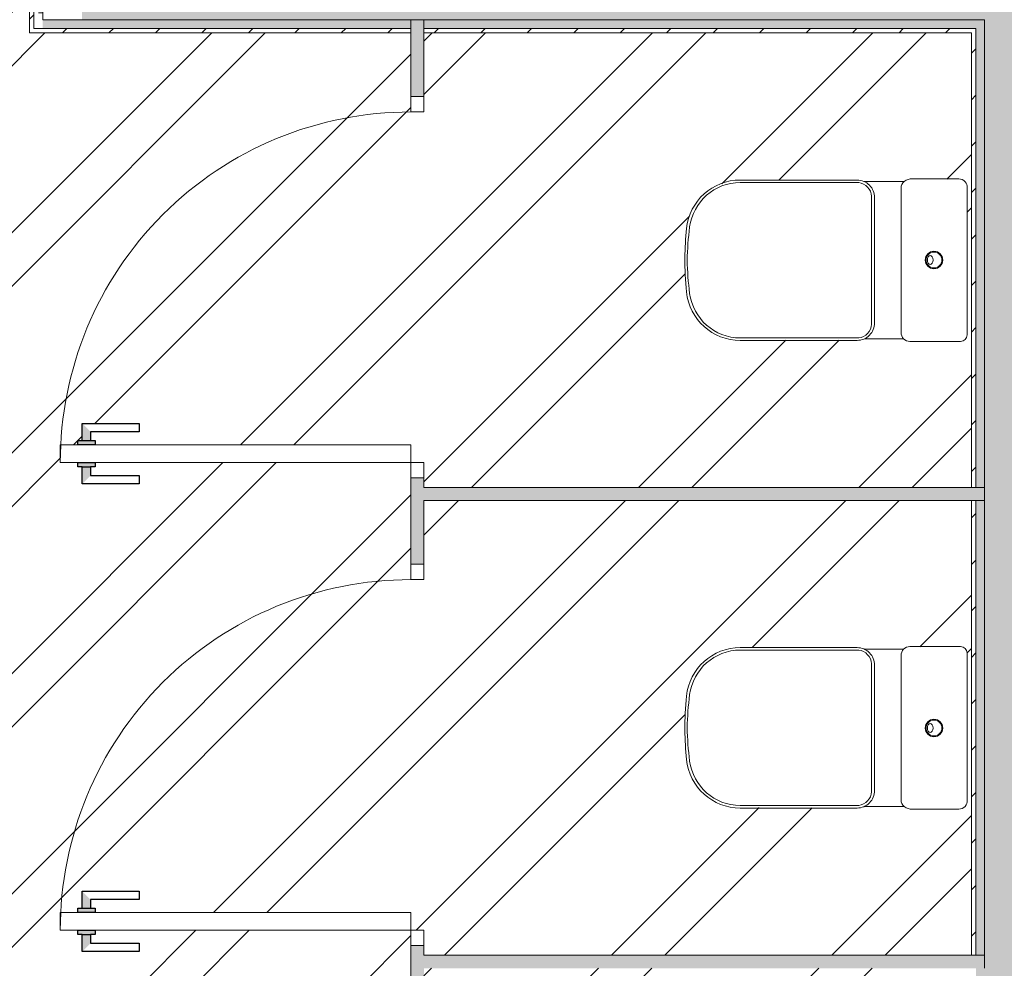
# Model space of a CAD drawing. Header units: millimetres. Extents: x -18260 to 188148, y -14086 to 2351883.
# Tile 365 of 592: x 51494 to 53741, y -6016 to -3851. Entities that reach past the tile are written whole.
import ezdxf

# ---------------------------------------------------------------- set-up
doc = ezdxf.new("R2010")
doc.units = ezdxf.units.MM
for name, color, linetype, lineweight in [('A-DETL-GENF', 92, 'Continuous', 50), ('A-DOOR', 31, 'Continuous', 9), ('A-DOOR-FRAM', 31, 'Continuous', 18), ('A-DOOR-OPNG', 31, 'Continuous', 9), ('A-FLOR', 192, 'Continuous', 18), ('A-WALL', 113, 'Continuous', 18), ('A-WALL-PATT', 111, 'Continuous', 25), ('I-WALL', 2, 'Continuous', 18), ('P-SANR-FIXT', 6, 'Continuous', 9)]:
    doc.layers.add(name, color=color, linetype=linetype, lineweight=lineweight)
pattern_1 = [(45, (0, 0), (-53.033, 53.033), [])]
pattern_2 = [(0, (0, 0), (101.6, 25.4), [8.382, -67.818, 8.382, -67.818, -406.4]), (0, (0, 0), (101.6, 25.4), [-152.4, 8.382, -144.018, 8.382, -67.818, -177.8]), (0, (0, 0), (101.6, 25.4), [-381, 8.382, -42.418, 8.382, -118.618]), (120, (38.1, 12.7), (-72.797045, 75.28818), [8.382, -67.818, 8.382, -67.818, -406.4]), (120, (38.1, 12.7), (-72.797045, 75.28818), [-152.4, 8.382, -144.018, 8.382, -67.818, -177.8]), (120, (38.1, 12.7), (-72.797045, 75.28818), [-381, 8.382, -42.418, 8.382, -118.618]), (240, (50.8, 63.5), (-28.802955, -100.68818), [8.382, -67.818, 8.382, -67.818, -406.4]), (240, (50.8, 63.5), (-28.802955, -100.68818), [-152.4, 8.382, -144.018, 8.382, -67.818, -177.8]), (240, (50.8, 63.5), (-28.802955, -100.68818), [-381, 8.382, -42.418, 8.382, -118.618])]

# ---------------------------------------------------------------- blocks, each defined once
blk = doc.blocks.new('GR-LOU-DECA_BACIA PARA CAIXA ACOPLADA _L210 - P_210_Branco Gelo GE17-3090414-PLANTA DE IMPERMEABILIZAÇÃO - 1 PAV_')
at = {"layer": 'P-SANR-FIXT', "color": 133, "lineweight": 5}
for p, q in [((2055.1, -4214.3), (2161.2, -4214.3)), ((2180.1, -4220), (2272.1, -4220)), ((2036.4, -4570), (2036.4, -4235)), ((2187.1, -4234.9), (2187.1, -4564.7)), ((2270.9, -4579.1), (2181.3, -4579.1)), ((2167, -4585), (2051.4, -4585))]:
    blk.add_line(p, q, dxfattribs=at)
for radius in [20, 18]:
    blk.add_circle((2112, -4399.2), radius, dxfattribs=at)
for centre, radius, start, end in [((2055.1, -4233.1), 18.8, 90, 186), ((2162.9, -4242.5), 28.3, 52.5363, 93.4637), ((2167.1, -4235.2), 20, 0.7307, 49.2693), ((2051.4, -4570), 15, 180, 270), ((2167.1, -4565), 20, 269.7098, 315.3566), ((2166.4, -4564.7), 20.6, 316.1041, 0)]:
    blk.add_arc(centre, radius, start, end, dxfattribs=at)
blk.add_ellipse((2120.6, -4399.2), major_axis=(0, 10.5), ratio=0.616161, dxfattribs=at)
blk = doc.blocks.new('Deca_Shared_Assento_P_210 - AP_215_Branco Gelo GE17-3090418-PLANTA DE IMPERMEABILIZAÇÃO - 1 PAV_')
at = {"layer": 'P-SANR-FIXT', "color": 133, "lineweight": 5}
for p, q in [((2283.9, -4222.4), (2554.3, -4222.4)), ((2287.6, -4216.7), (2554.1, -4216.7)), ((2247.5, -4542.7), (2247.5, -4256.9)), ((2254.6, -4254), (2254.6, -4545.5)), ((2283.9, -4577.1), (2554.3, -4577.1)), ((2554.1, -4582.7), (2287.6, -4582.7))]:
    blk.add_line(p, q, dxfattribs=at)
for centre, radius, start, end in [((2287.5, -4256.7), 40, 89.8872, 180.1517), ((2288.1, -4255.7), 33.6, 97.1899, 177.0351), ((2554.4, -4339.7), 123, 5.8046, 90.118), ((2554, -4339.1), 116.7, 7.4549, 89.8323), ((2002, -4411.4), 673.4, 0.9873, 7.4549), ((1977.5, -4399.7), 703, 0.4219, 5.9145), ((2002, -4388.1), 673.4, 352.5451, 359.0127), ((1977.5, -4399.7), 703, 354.0839, 0.4219), ((2554.4, -4459.7), 123, 269.8735, 354.1863), ((2554, -4460.4), 116.7, 270.1677, 352.5451), ((2287.5, -4542.7), 40, 179.8882, 270.1523), ((2288.1, -4543.8), 33.6, 182.9649, 262.8101)]:
    blk.add_arc(centre, radius, start, end, dxfattribs=at)
blk = doc.blocks.new('FX-ESQ_PORTA_VENEZIANA-1FL_BANHEIROS1 - 80x160cm_82x163cm-1FL-ALU-3_0cmFolha_Maçaneta 01-4129058-PLANTA DE IMPERMEABILIZAÇÃO - 1 PAV_')
at = {"layer": 'A-DETL-GENF', "lineweight": 5}
for points in [[(-369, 765), (-350, 746), (-330, 746), (-330, 735), (-320, 735), (-320, 775), (-330, 775), (-330, 765), (-350, 765)], [(-280, 775), (-280, 735), (-270, 735), (-270, 746), (-250, 746), (-231, 765), (-270, 765), (-270, 775)]]:
    blk.add_hatch(color=256, dxfattribs=at).paths.add_polyline_path(points)
at = {"layer": 'A-DETL-GENF', "color": 20, "lineweight": 30}
for p, q in [((-369, 765), (-330, 765)), ((-369, 635), (-369, 765)), ((-330, 775), (-320, 775)), ((-330, 765), (-330, 775)), ((-330, 765), (-330, 746)), ((-320, 775), (-320, 735)), ((-280, 775), (-270, 775)), ((-280, 735), (-280, 775)), ((-270, 775), (-270, 765)), ((-270, 765), (-270, 746)), ((-270, 765), (-231, 765)), ((-231, 765), (-231, 635)), ((-350, 746), (-350, 635)), ((-330, 746), (-350, 746)), ((-330, 735), (-330, 746)), ((-270, 746), (-270, 735)), ((-250, 746), (-270, 746)), ((-250, 635), (-250, 746)), ((-320, 735), (-330, 735)), ((-270, 735), (-280, 735)), ((-350, 635), (-369, 635)), ((-231, 635), (-250, 635))]:
    blk.add_line(p, q, dxfattribs=at)
at = {"layer": 'A-DETL-GENF', "lineweight": 5}
for p, q in [((-280, 775), (-270, 775)), ((-270, 775), (-270, 765)), ((-270, 765), (-231, 765)), ((-231, 765), (-231, 635)), ((-350, 746), (-350, 635)), ((-330, 746), (-350, 746)), ((-330, 735), (-330, 746)), ((-320, 735), (-330, 735)), ((-231, 635), (-250, 635))]:
    blk.add_line(p, q, dxfattribs=at)
at = {"layer": 'A-DOOR', "color": 250, "lineweight": 5}
for p, q in [((-320, 815), (-320, 775)), ((-280, 815), (-320, 815)), ((-280, 775), (-280, 815)), ((-320, 775), (-320, 735)), ((-280, 735), (-280, 775)), ((-320, 735), (-320, 15)), ((-280, 15), (-280, 735)), ((-320, 15), (-280, 15))]:
    blk.add_line(p, q, dxfattribs=at)
at = {"layer": 'A-DOOR', "lineweight": 5}
for p, q in [((-369, 765), (-330, 765)), ((-369, 635), (-369, 765)), ((-330, 735), (-330, 775)), ((-330, 775), (-320, 775)), ((-330, 765), (-330, 775)), ((-270, 735), (-270, 775)), ((-270, 746), (-270, 735)), ((-250, 746), (-270, 746)), ((-250, 635), (-250, 746)), ((-270, 735), (-280, 735)), ((-350, 635), (-369, 635))]:
    blk.add_line(p, q, dxfattribs=at)
at = {"layer": 'A-DOOR-FRAM', "color": 250, "lineweight": 5}
for p, q in [((-355, 15), (-320, 15)), ((-355, -15), (-355, 15)), ((-320, 15), (-320, -15)), ((480, 15), (515, 15)), ((480, -15), (480, 15)), ((515, 15), (515, -15)), ((-320, -15), (-355, -15)), ((515, -15), (480, -15))]:
    blk.add_line(p, q, dxfattribs=at)
at = {"layer": 'A-DOOR-OPNG', "color": 90, "lineweight": 5}
blk.add_arc((-320, 15), 800, 360, 90, dxfattribs=at)
blk = doc.blocks.new('GR-LOU-DECA_BACIA PARA CAIXA ACOPLADA _L210 - P_210_Branco Gelo GE17-3093858-PLANTA DE IMPERMEABILIZAÇÃO - 1 PAV_')
at = {"layer": 'P-SANR-FIXT', "color": 133, "lineweight": 5}
for p, q in [((2036.4, -5296.6), (2036.4, -5631.6)), ((2167, -5281.7), (2051.4, -5281.7)), ((2270.9, -5287.6), (2181.3, -5287.6)), ((2187.1, -5631.8), (2187.1, -5301.9)), ((2055.1, -5652.4), (2161.2, -5652.4)), ((2180.1, -5646.7), (2272.1, -5646.7))]:
    blk.add_line(p, q, dxfattribs=at)
for centre, radius in [((2112, -5467.4), 20), ((2112, -5467.5), 18)]:
    blk.add_circle(centre, radius, dxfattribs=at)
for centre, radius, start, end in [((2051.4, -5296.6), 15, 90, 180), ((2167.1, -5301.7), 20, 44.6434, 90.2902), ((2166.4, -5301.9), 20.6, 360, 43.8959), ((2055.1, -5633.6), 18.8, 174, 270), ((2167.1, -5631.5), 20, 310.7307, 359.2693), ((2162.9, -5624.2), 28.3, 266.5363, 307.4637)]:
    blk.add_arc(centre, radius, start, end, dxfattribs=at)
blk.add_ellipse((2120.6, -5467.4), major_axis=(0, 10.5), ratio=0.616161, dxfattribs=at)
blk = doc.blocks.new('Deca_Shared_Assento_P_210 - AP_215_Branco Gelo GE17-3093859-PLANTA DE IMPERMEABILIZAÇÃO - 1 PAV_')
at = {"layer": 'P-SANR-FIXT', "color": 133, "lineweight": 5}
for p, q in [((2283.9, -5289.6), (2554.3, -5289.6)), ((2554.1, -5283.9), (2287.6, -5283.9)), ((2247.5, -5324), (2247.5, -5609.8)), ((2254.6, -5612.7), (2254.6, -5321.1)), ((2283.9, -5644.3), (2554.3, -5644.3)), ((2287.6, -5649.9), (2554.1, -5649.9))]:
    blk.add_line(p, q, dxfattribs=at)
for centre, radius, start, end in [((2287.5, -5323.9), 40, 89.8477, 180.1118), ((2288.1, -5322.9), 33.6, 97.1899, 177.0351), ((2554.4, -5406.9), 123, 5.8137, 90.1265), ((2554, -5406.3), 116.7, 7.4549, 89.8323), ((2002, -5478.5), 673.4, 0.9873, 7.4549), ((1977.5, -5466.9), 703, 359.5781, 5.9161), ((2002, -5455.3), 673.4, 352.5451, 359.0127), ((1977.5, -5466.9), 703, 354.0855, 359.5781), ((2554.4, -5526.9), 123, 269.882, 354.1954), ((2554, -5527.6), 116.7, 270.1677, 352.5451), ((2287.5, -5609.9), 40, 179.8483, 270.1128), ((2288.1, -5611), 33.6, 182.9649, 262.8101)]:
    blk.add_arc(centre, radius, start, end, dxfattribs=at)
blk = doc.blocks.new('FX-ESQ_PORTA_VENEZIANA-1FL_BANHEIROS1 - 80x160cm_82x163cm-1FL-ALU-3_0cmFolha_Maçaneta 01-V99-PLANTA DE IMPERMEABILIZAÇÃO - 1 PAV_')
at = {"layer": 'A-DETL-GENF', "lineweight": 5}
for points in [[(-369, 765), (-350, 746), (-330, 746), (-330, 735), (-320, 735), (-320, 775), (-330, 775), (-330, 765), (-365, 765)], [(-280, 775), (-280, 735), (-270, 735), (-270, 746), (-250, 746), (-231, 765), (-270, 765), (-270, 775)]]:
    blk.add_hatch(color=256, dxfattribs=at).paths.add_polyline_path(points)
at = {"layer": 'A-DOOR-OPNG', "lineweight": 5}
h = blk.add_hatch(dxfattribs=at)
h.set_pattern_fill('FP_145', color=256, style=0, pattern_type=2)
h.set_pattern_definition([(315, (4541.34, 611.4), (449.01, 449.01), []), (315, (4541.34, 452.63), (898.03, 0), []), (315, (4541.34, 770.13), (898.03, 0), [])])
h.paths.add_polyline_path([(480, 15), (480, -15), (515, -15), (515, 15)])
at = {"layer": 'A-DETL-GENF', "color": 20, "lineweight": 30}
for p, q in [((-369, 765), (-330, 765)), ((-369, 635), (-369, 765)), ((-330, 775), (-320, 775)), ((-330, 765), (-330, 775)), ((-330, 765), (-330, 746)), ((-320, 775), (-320, 735)), ((-280, 775), (-270, 775)), ((-280, 735), (-280, 775)), ((-270, 775), (-270, 765)), ((-270, 765), (-270, 746)), ((-270, 765), (-231, 765)), ((-231, 765), (-231, 635)), ((-350, 746), (-350, 635)), ((-330, 746), (-350, 746)), ((-330, 735), (-330, 746)), ((-270, 746), (-270, 735)), ((-250, 746), (-270, 746)), ((-250, 635), (-250, 746)), ((-320, 735), (-330, 735)), ((-270, 735), (-280, 735)), ((-350, 635), (-369, 635)), ((-231, 635), (-250, 635))]:
    blk.add_line(p, q, dxfattribs=at)
at = {"layer": 'A-DETL-GENF', "lineweight": 5}
for p, q in [((-280, 775), (-270, 775)), ((-270, 775), (-270, 765)), ((-270, 765), (-231, 765)), ((-231, 765), (-231, 635)), ((-350, 746), (-350, 635)), ((-330, 746), (-350, 746)), ((-330, 735), (-330, 746)), ((-320, 735), (-330, 735)), ((-231, 635), (-250, 635))]:
    blk.add_line(p, q, dxfattribs=at)
at = {"layer": 'A-DOOR', "color": 250, "lineweight": 5}
for p, q in [((-320, 815), (-320, 775)), ((-280, 815), (-320, 815)), ((-280, 775), (-280, 815)), ((-320, 775), (-320, 735)), ((-280, 735), (-280, 775)), ((-320, 735), (-320, 15)), ((-280, 15), (-280, 735)), ((-320, 15), (-280, 15))]:
    blk.add_line(p, q, dxfattribs=at)
at = {"layer": 'A-DOOR', "lineweight": 5}
for p, q in [((-369, 765), (-330, 765)), ((-369, 635), (-369, 765)), ((-330, 735), (-330, 775)), ((-330, 775), (-320, 775)), ((-330, 765), (-330, 775)), ((-270, 735), (-270, 775)), ((-270, 746), (-270, 735)), ((-250, 746), (-270, 746)), ((-250, 635), (-250, 746)), ((-270, 735), (-280, 735)), ((-350, 635), (-369, 635))]:
    blk.add_line(p, q, dxfattribs=at)
at = {"layer": 'A-DOOR-FRAM', "color": 250, "lineweight": 5}
for p, q in [((-355, 15), (-320, 15)), ((-355, -15), (-355, 15)), ((-320, 15), (-320, -15)), ((480, 15), (515, 15)), ((480, -15), (480, 15)), ((515, 15), (515, -15)), ((-320, -15), (-355, -15)), ((515, -15), (480, -15))]:
    blk.add_line(p, q, dxfattribs=at)
at = {"layer": 'A-DOOR-OPNG', "color": 90, "lineweight": 5}
blk.add_arc((-320, 15), 800, 360, 90, dxfattribs=at)
blk = doc.blocks.new('BE-PMSa-MOD-ARQ-CONEXAODOFUTURO-EX-000-R_rvt-2-PLANTA DE IMPERMEABILIZAÇÃO - 1 PAV_')
at = {"layer": 'A-WALL'}
h = blk.add_hatch(color=10, dxfattribs=at)
h.paths.add_polyline_path([(596.4, -7092.8), (626.4, -7092.8), (626.4, -7031.3), (596.4, -7031.3)])
h.paths.add_polyline_path([(596.4, -6161.3), (626.4, -6161.3), (626.4, -5963.8), (596.4, -5963.8), (596.4, -6054)])
h.paths.add_polyline_path([(626.4, -5093.8), (626.4, -4896.3), (596.4, -4896.3), (596.4, -5093.8)])
h.paths.add_polyline_path([(626.4, -4026.3), (626.4, -3850.8), (596.4, -3850.8), (596.4, -4026.3)])
for points in [[(1906.4, -4948.3), (1906.4, -4918.3), (626.4, -4918.3), (626.4, -4948.3), (1896.8, -4948.3)], [(1886.6, -6015.8), (1906.4, -6015.8), (1906.4, -5985.8), (626.4, -5985.8), (626.4, -6015.8), (1886.4, -6015.8)]]:
    blk.add_hatch(color=10, dxfattribs=at).paths.add_polyline_path(points)
at = {"layer": 'A-WALL-PATT', "lineweight": 5}
h = blk.add_hatch(dxfattribs=at)
h.set_pattern_fill('FP_14', color=252, style=0, pattern_type=2)
h.set_pattern_definition(pattern_1)
h.paths.add_polyline_path([(-273.6, -3880.8), (-263.6, -3880.8), (-263.6, -1905.8), (-273.6, -1905.8), (-273.6, -3850.8)])
h = blk.add_hatch(dxfattribs=at)
h.set_pattern_fill('FP_15', color=55, style=0, pattern_type=2)
h.set_pattern_definition(pattern_2)
h.paths.add_polyline_path([(-248.4, -3870.8), (-243.6, -3870.8), (-244.5, -1890.8), (-263.6, -1890.8), (-263.6, -3870.8), (-249.6, -3870.8)])
for points in [[(1906.4, -3850.8), (4146.4, -3850.8), (4146.4, -3760.8), (-153.6, -3760.8), (-153.6, -3850.8), (1896.8, -3850.8)], [(1906.4, -7122.8), (1996.4, -7122.8), (1996.1, -3850.8), (1906.4, -3850.8), (1906.4, -7010.4)]]:
    blk.add_hatch(color=57, dxfattribs=at).paths.add_polyline_path(points)
h = blk.add_hatch(dxfattribs=at)
h.set_pattern_fill('FP_15', color=55, style=0, pattern_type=2)
h.set_pattern_definition(pattern_2)
h.paths.add_polyline_path([(4146.4, -3870.8), (4166.4, -3870.8), (4166.4, -3850.8), (3306.4, -3850.8), (3306.4, -3870.8), (4134.8, -3870.8)])
h.paths.add_polyline_path([(2016.4, -3870.8), (3276.4, -3870.8), (3276.4, -3850.8), (1996.4, -3850.8), (1996.4, -3870.8)])
h.paths.add_polyline_path([(1896.8, -3870.8), (1906.4, -3870.8), (1906.4, -3850.8), (626.4, -3850.8), (626.4, -3870.8), (1886.4, -3870.8)])
h.paths.add_polyline_path([(422.7, -3870.8), (596.4, -3870.8), (596.4, -3850.8), (-243.6, -3850.8), (-243.6, -3870.8), (128.9, -3870.8)])
h = blk.add_hatch(dxfattribs=at)
h.set_pattern_fill('FP_14', color=252, style=0, pattern_type=2)
h.set_pattern_definition(pattern_1)
h.paths.add_polyline_path([(4146.4, -3880.8), (4176.4, -3880.8), (4176.4, -3870.8), (3306.4, -3870.8), (3306.4, -3880.8), (4129, -3880.8)])
h.paths.add_polyline_path([(422.7, -3880.8), (596.4, -3880.8), (596.4, -3870.8), (-263.6, -3870.8), (-263.6, -3880.8), (128.9, -3880.8)])
h.paths.add_polyline_path([(626.4, -3880.8), (1886.4, -3880.5), (1886.4, -3870.8), (626.4, -3870.8)])
h.paths.add_polyline_path([(3076.2, -3880.8), (3276.4, -3880.8), (3276.4, -3870.8), (2016.4, -3870.8), (2016.4, -3880.8), (2781.3, -3880.8)])
h = blk.add_hatch(dxfattribs=at)
h.set_pattern_fill('FP_14', color=252, style=0, pattern_type=2)
h.set_pattern_definition(pattern_1)
h.paths.add_polyline_path([(1886.4, -7122.8), (1886.4, -6015.8), (1876.4, -6015.8), (1876.4, -7122.8)])
h.paths.add_polyline_path([(1886.4, -5985.8), (1886.4, -4948.3), (1876.4, -4948.3), (1876.4, -5985.8)])
h.paths.add_polyline_path([(1886.4, -4918.3), (1886.4, -3880.8), (1876.4, -3880.8), (1876.4, -4918.3)])
h = blk.add_hatch(dxfattribs=at)
h.set_pattern_fill('FP_15', color=55, style=0, pattern_type=2)
h.set_pattern_definition(pattern_2)
h.paths.add_polyline_path([(1896.4, -7122.8), (1906.4, -7122.8), (1906.4, -6015.8), (1886.4, -6015.8), (1886.4, -7122.8)])
h.paths.add_polyline_path([(1886.4, -5985.8), (1906.4, -5985.8), (1906.4, -4948.3), (1886.4, -4948.3), (1886.4, -5671.4)])
h.paths.add_polyline_path([(1886.4, -4918.3), (1906.4, -4918.3), (1905.5, -3870.8), (1886.4, -3870.8), (1886.4, -4906.3)])
at = {"layer": 'A-WALL', "color": 90, "lineweight": 5}
for p, q in [((-263.6, -1905.8), (-263.6, -3870.8)), ((-243.6, -1905.8), (-243.6, -3850.8)), ((-153.6, -3850.8), (-243.6, -3850.8)), ((-123.6, -3850.8), (-153.6, -3850.8)), ((-123.6, -3850.8), (596.4, -3850.8)), ((596.4, -3850.8), (626.4, -3850.8)), ((596.4, -3850.8), (626.4, -3850.8)), ((596.4, -3870.8), (596.4, -3850.8)), ((626.4, -3850.8), (1906.4, -3850.8)), ((626.4, -3870.8), (626.4, -3850.8)), ((1906.4, -3870.8), (1906.4, -3850.8)), ((-243.6, -3870.8), (-263.6, -3870.8)), ((-123.6, -3870.8), (-243.6, -3870.8)), ((-123.6, -3870.8), (596.4, -3870.8)), ((596.4, -3880.8), (596.4, -3870.8)), ((626.4, -3870.8), (1886.4, -3870.8)), ((626.4, -3880.8), (626.4, -3870.8)), ((1886.4, -3880.8), (1886.4, -3870.8)), ((1886.4, -3880.8), (1886.4, -4918.3)), ((1906.4, -3880.8), (1906.4, -3870.8)), ((1906.4, -3880.8), (1906.4, -4918.3)), ((1876.4, -4918.3), (1886.4, -4918.3)), ((1886.4, -4918.3), (1906.4, -4918.3)), ((1906.4, -4918.3), (1906.4, -4948.3)), ((1906.4, -4918.3), (1906.4, -4948.3)), ((1876.4, -4948.3), (1886.4, -4948.3)), ((1886.4, -4948.3), (1906.4, -4948.3)), ((1886.4, -4948.3), (1886.4, -5985.8)), ((1906.4, -4948.3), (1906.4, -5985.8)), ((1876.4, -5985.8), (1886.4, -5985.8)), ((1886.4, -5985.8), (1906.4, -5985.8)), ((1906.4, -5985.8), (1906.4, -6015.8)), ((1906.4, -5985.8), (1906.4, -6015.8))]:
    blk.add_line(p, q, dxfattribs=at)
at = {"layer": 'A-WALL', "color": 130, "lineweight": 9}
for p, q in [((596.4, -3880.8), (596.4, -4026.3)), ((626.4, -4026.3), (626.4, -3880.8)), ((596.4, -4896.3), (596.4, -5093.8)), ((626.4, -4918.3), (626.4, -4896.3)), ((1876.4, -4918.3), (626.4, -4918.3)), ((626.4, -4948.3), (1876.4, -4948.3)), ((626.4, -5093.8), (626.4, -4948.3)), ((596.4, -5963.8), (596.4, -6161.3)), ((626.4, -5985.8), (626.4, -5963.8)), ((1876.4, -5985.8), (626.4, -5985.8))]:
    blk.add_line(p, q, dxfattribs=at)
at = {"layer": 'I-WALL', "color": 130, "lineweight": 9}
for p, q in [((-273.6, -1905.8), (-273.6, -3880.8)), ((-273.6, -3880.8), (-263.6, -3880.8)), ((-263.6, -3880.8), (-123.6, -3880.8)), ((-123.6, -3880.8), (596.4, -3880.8)), ((626.4, -3880.8), (1876.4, -3880.8)), ((1876.4, -3880.8), (1876.4, -4918.3)), ((1876.4, -4948.3), (1876.4, -5985.8))]:
    blk.add_line(p, q, dxfattribs=at)
at = {"layer": 'A-DOOR', "color": 250, "lineweight": 5, "rotation": 89.99999999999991}
for name, p in [('FX-ESQ_PORTA_VENEZIANA-1FL_BANHEIROS1 - 80x160cm_82x163cm-1FL-ALU-3_0cmFolha_Maçaneta 01-V99-PLANTA DE IMPERMEABILIZAÇÃO - 1 PAV_', (611.4, -4541.3)), ('FX-ESQ_PORTA_VENEZIANA-1FL_BANHEIROS1 - 80x160cm_82x163cm-1FL-ALU-3_0cmFolha_Maçaneta 01-4129058-PLANTA DE IMPERMEABILIZAÇÃO - 1 PAV_', (611.4, -5608.8))]:
    blk.add_blockref(name, p, dxfattribs=at)
at = {"layer": 'P-SANR-FIXT', "color": 250, "lineweight": 5, "rotation": 180}
for name in ['Deca_Shared_Assento_P_210 - AP_215_Branco Gelo GE17-3093859-PLANTA DE IMPERMEABILIZAÇÃO - 1 PAV_', 'GR-LOU-DECA_BACIA PARA CAIXA ACOPLADA _L210 - P_210_Branco Gelo GE17-3093858-PLANTA DE IMPERMEABILIZAÇÃO - 1 PAV_', 'Deca_Shared_Assento_P_210 - AP_215_Branco Gelo GE17-3090418-PLANTA DE IMPERMEABILIZAÇÃO - 1 PAV_', 'GR-LOU-DECA_BACIA PARA CAIXA ACOPLADA _L210 - P_210_Branco Gelo GE17-3090414-PLANTA DE IMPERMEABILIZAÇÃO - 1 PAV_']:
    blk.add_blockref(name, (3902.8, -9866.7), dxfattribs=at)

msp = doc.modelspace()

# ---------------------------------------------------------------- hatches: boundary and pattern name
at = {"layer": 'A-FLOR'}
h = msp.add_hatch(dxfattribs=at)
h.set_pattern_fill('FP_1', color=1, style=0, pattern_type=2)
h.set_pattern_definition([(45, (51790.14, 0), (-251.447, 251.447), []), (45, (51790.14, 381), (-251.447, 251.447), [])])
h.paths.add_polyline_path([(52386.528, -6996.338), (51666.528, -6996.338), (51666.528, -7006.338), (51655.528, -7006.338), (51655.528, -7026.344), (51766.528, -7026.344), (51766.528, -7045.344), (51636.528, -7045.344), (51636.528, -7006.338), (51626.528, -7006.338), (51626.528, -6996.338), (51586.528, -6996.338), (51586.528, -6956.338), (51626.528, -6956.338), (51626.528, -6946.338), (51636.528, -6946.338), (51636.528, -6907.333), (51766.528, -6907.333), (51766.528, -6926.333), (51655.528, -6927.338), (51655.528, -6946.338), (51666.528, -6946.338), (51666.528, -6956.338), (52386.528, -6956.338)])
h.paths.add_polyline_path([(52386.528, -5928.838), (51666.528, -5928.838), (51666.528, -5938.838), (51655.528, -5938.838), (51655.528, -5958.844), (51766.528, -5958.844), (51766.528, -5977.844), (51636.528, -5977.844), (51636.528, -5938.838), (51626.528, -5938.838), (51626.528, -5928.838), (51586.528, -5928.838), (51586.528, -5888.838), (51626.528, -5888.838), (51626.528, -5878.838), (51636.528, -5878.838), (51636.528, -5839.833), (51766.528, -5839.833), (51766.528, -5858.833), (51655.528, -5859.838), (51655.528, -5878.838), (51666.528, -5878.838), (51666.528, -5888.838), (52386.528, -5888.838)])
h.paths.add_polyline_path([(52386.528, -4861.338), (51666.528, -4861.338), (51666.528, -4871.338), (51655.528, -4871.338), (51655.528, -4891.344), (51766.528, -4891.344), (51766.528, -4910.344), (51636.528, -4910.344), (51636.528, -4871.338), (51626.528, -4871.338), (51626.528, -4861.338), (51586.528, -4861.338), (51586.528, -4821.338), (51626.528, -4821.338), (51626.528, -4811.338), (51636.528, -4811.338), (51636.528, -4772.333), (51766.528, -4772.333), (51766.528, -4791.333), (51655.528, -4792.338), (51655.528, -4811.338), (51666.528, -4811.338), (51666.528, -4821.338), (52386.528, -4821.338)])
h.paths.add_polyline_path([(52141.528, -8058.838), (51421.528, -8058.838), (51421.528, -8068.838), (51410.528, -8068.838), (51410.528, -8088.844), (51521.528, -8088.844), (51521.528, -8107.844), (51391.528, -8107.844), (51391.528, -8068.838), (51381.528, -8068.838), (51381.528, -8058.838), (51341.528, -8058.838), (51341.528, -8018.838), (51381.528, -8018.838), (51381.528, -8008.838), (51391.528, -8008.838), (51391.528, -7969.833), (51521.528, -7969.833), (51521.528, -7988.833), (51410.528, -7989.838), (51410.528, -8008.838), (51421.528, -8008.838), (51421.528, -8018.838), (52141.528, -8018.838)])
h.paths.add_polyline_path([(53392.141, -8187.826), (53421.528, -8187.826), (53421.528, -7122.826), (52171.528, -7122.826), (52171.528, -7258.838), (52141.528, -7258.838), (52141.528, -7092.826), (52386.528, -7092.826), (52386.528, -6996.338), (52416.528, -6996.338), (52416.528, -7092.826), (53666.528, -7092.826), (53666.528, -6015.841), (52416.528, -6015.841), (52416.528, -6196.338), (52386.528, -6196.338), (52386.528, -5928.838), (52416.528, -5928.838), (52416.528, -5985.841), (53666.528, -5985.841), (53666.528, -4948.341), (52416.528, -4948.341), (52416.528, -5128.838), (52386.528, -5128.838), (52386.528, -4861.338), (52416.528, -4861.338), (52416.528, -4918.341), (53666.528, -4918.341), (53666.528, -3880.841), (52416.528, -3880.841), (52416.528, -4061.338), (52386.528, -4061.338), (52386.528, -3880.841), (51516.528, -3880.841), (51516.528, -1905.841), (51281.328, -1905.841), (51281.328, -1920.841), (51211.328, -1920.841), (51211.328, -1905.841), (50411.328, -1905.841), (50411.328, -2645.841), (50421.328, -2645.841), (50421.328, -2656.841), (50441.333, -2656.841), (50441.333, -2545.841), (50460.333, -2545.841), (50460.333, -2675.841), (50421.328, -2675.841), (50421.328, -2685.841), (50411.328, -2685.841), (50411.328, -2725.841), (50381.328, -2725.841), (50381.328, -2685.841), (50371.328, -2685.841), (50371.328, -2675.841), (50332.323, -2675.841), (50332.323, -2545.841), (50351.323, -2545.841), (50351.323, -2656.841), (50371.328, -2656.841), (50371.328, -2645.841), (50381.328, -2645.841), (50381.328, -1905.841), (50371.328, -1905.841), (50371.328, -1920.841), (50301.328, -1920.841), (50301.328, -1905.841), (50256.528, -1905.841), (50256.528, -4465.841), (50856.528, -4465.841), (50856.528, -6865.841), (50256.528, -6865.841), (50256.528, -8187.826), (52141.528, -8187.826), (52141.528, -8058.838), (52171.528, -8058.838), (52171.528, -8187.826), (53356.528, -8187.826)])
h.paths.add_polyline_path([(53286.685, -7860.405), (53279.986, -7860.012), (53273.568, -7858.05), (53266.621, -7854.63), (53175.848, -7854.63), (53169.28, -7856.921), (53160.352, -7857.912), (52884.322, -7856.764), (52863.922, -7854.292), (52835.823, -7843.528), (52811.177, -7826.263), (52791.461, -7803.531), (52777.302, -7774.263), (52771.173, -7747.352), (52768.505, -7713.765), (52767.702, -7667.637), (52768.238, -7641.219), (52771.457, -7601.213), (52777.862, -7573.114), (52791.472, -7546.277), (52811.191, -7523.548), (52835.839, -7506.287), (52863.94, -7495.527), (52893.813, -7491.912), (53169.253, -7492.897), (53177.738, -7495.602), (53267.795, -7494.629), (53273.186, -7491.183), (53280.952, -7489.656), (53400.434, -7490.166), (53407.144, -7494.04), (53411.017, -7500.749), (53411.527, -7504.623), (53411.46, -7844.115), (53410.33, -7848.464), (53405.194, -7855.759), (53397.275, -7859.869), (53392.141, -7860.405)])
h.paths.add_polyline_path([(53641.561, -6739.745), (53525.952, -6739.745), (53518.186, -6738.219), (53511.621, -6733.8), (53422.025, -6733.8), (53414.253, -6736.505), (53405.324, -6737.49), (53129.322, -6736.341), (53108.744, -6733.8), (53080.839, -6723.115), (53053.091, -6702.281), (53034.523, -6679.281), (53022.862, -6656.288), (53016.115, -6626.167), (53013.238, -6588.183), (53012.702, -6541.25), (53013.505, -6515.637), (53016.457, -6480.8), (53022.855, -6452.71), (53036.461, -6425.871), (53056.177, -6403.138), (53080.823, -6385.873), (53111.707, -6374.772), (53138.813, -6371.487), (53414.28, -6372.481), (53422.762, -6374.772), (53512.795, -6374.772), (53518.568, -6371.351), (53524.986, -6369.389), (53531.685, -6368.996), (53642.275, -6369.533), (53650.194, -6373.642), (53655.33, -6380.938), (53656.527, -6389.779), (53656.017, -6728.652), (53652.144, -6735.362), (53645.434, -6739.235)])
h.paths.add_polyline_path([(50594.649, -6710.03), (50595.267, -6709.937), (50594.857, -6709.937)])
h.paths.add_polyline_path([(50631.149, -6693.067), (50632.64, -6692.366), (50632.023, -6692.366)])
h.paths.add_polyline_path([(50664.187, -6665.745), (50666.964, -6663.402), (50666.061, -6663.402)])
h.paths.add_polyline_path([(50692.093, -6629.662), (50696.225, -6624.114), (50694.996, -6624.114), (50693.046, -6627.841)])
h.paths.add_polyline_path([(50713.727, -6586.724), (50718.576, -6576.364), (50725.225, -6550.86), (50717.049, -6576.364)])
h.paths.add_polyline_path([(50399.329, -6586.724), (50387.83, -6550.86), (50394.479, -6576.364)])
h.paths.add_polyline_path([(50728.38, -6538.757), (50732.581, -6522.643), (50732.581, -6511.311), (50730.847, -6522.643)])
h.paths.add_polyline_path([(50384.675, -6538.757), (50378.367, -6497.546), (50380.474, -6522.643)])
h.paths.add_polyline_path([(50735.542, -6487.379), (50737.35, -6465.841), (50735.542, -6444.303), (50735.542, -6465.841)])
h.paths.add_polyline_path([(50377.301, -6446.841), (50377.514, -6446.162), (50377.358, -6446.162)])
h.paths.add_polyline_path([(50734.688, -6434.136), (50732.581, -6409.039), (50728.38, -6392.925), (50732.581, -6420.371)])
h.paths.add_polyline_path([(50378.367, -6434.136), (50384.675, -6392.925), (50380.474, -6409.039)])
h.paths.add_polyline_path([(50387.83, -6380.822), (50399.329, -6344.958), (50394.479, -6355.318)])
h.paths.add_polyline_path([(50725.225, -6380.822), (50718.576, -6355.318), (50713.727, -6344.958), (50718.576, -6360.084)])
h.paths.add_polyline_path([(50706.671, -6329.884), (50696.225, -6307.568), (50694.996, -6307.568), (50696.225, -6309.918)])
h.paths.add_polyline_path([(50594.649, -5910.03), (50595.267, -5909.937), (50594.857, -5909.937)])
h.paths.add_polyline_path([(50631.149, -5893.067), (50632.64, -5892.366), (50632.023, -5892.366)])
h.paths.add_polyline_path([(50664.187, -5865.745), (50667.467, -5862.726), (50666.061, -5863.402)])
h.paths.add_polyline_path([(50692.093, -5829.662), (50696.225, -5824.114), (50694.996, -5824.114)])
h.paths.add_polyline_path([(50713.727, -5786.724), (50718.576, -5776.364), (50725.225, -5750.86), (50717.049, -5776.364)])
h.paths.add_polyline_path([(50399.329, -5786.724), (50387.83, -5750.86), (50394.479, -5776.364)])
h.paths.add_polyline_path([(50728.38, -5738.757), (50732.581, -5722.643), (50732.581, -5711.311), (50730.847, -5722.643)])
h.paths.add_polyline_path([(50384.675, -5738.757), (50378.367, -5697.546), (50380.474, -5722.643)])
h.paths.add_polyline_path([(50735.542, -5687.379), (50737.35, -5665.841), (50735.542, -5648.014), (50735.542, -5671.447)])
h.paths.add_polyline_path([(53637.814, -5652.428), (53524.986, -5652.035), (53518.568, -5650.073), (53511.621, -5646.653), (53420.848, -5646.653), (53414.28, -5648.944), (53405.352, -5649.935), (53129.322, -5648.787), (53108.922, -5646.315), (53080.823, -5635.551), (53056.177, -5618.286), (53036.461, -5595.554), (53022.302, -5566.286), (53016.173, -5539.375), (53013.505, -5505.788), (53012.702, -5459.66), (53013.238, -5433.242), (53016.457, -5393.236), (53022.862, -5365.137), (53036.472, -5338.3), (53056.191, -5315.571), (53080.839, -5298.31), (53108.94, -5287.55), (53138.813, -5283.935), (53414.253, -5284.92), (53422.738, -5287.625), (53512.795, -5286.652), (53518.186, -5283.206), (53525.952, -5281.679), (53645.434, -5282.189), (53652.144, -5286.063), (53656.017, -5292.772), (53656.527, -5296.646), (53656.46, -5636.138), (53655.33, -5640.487), (53650.194, -5647.782), (53642.275, -5651.892)])
h.paths.add_polyline_path([(50734.688, -5634.136), (50732.581, -5609.039), (50728.38, -5592.925), (50733.046, -5623.404)])
h.paths.add_polyline_path([(50378.367, -5634.136), (50384.675, -5592.925), (50380.474, -5609.039)])
h.paths.add_polyline_path([(50387.83, -5580.822), (50399.329, -5544.958), (50394.479, -5555.318)])
h.paths.add_polyline_path([(50725.225, -5580.822), (50718.576, -5555.318), (50713.727, -5544.958), (50718.576, -5560.084)])
h.paths.add_polyline_path([(50706.671, -5529.884), (50696.225, -5507.568), (50694.996, -5507.568), (50696.225, -5509.918)])
h.paths.add_polyline_path([(50594.649, -5110.03), (50595.267, -5109.937), (50594.857, -5109.937)])
h.paths.add_polyline_path([(50631.149, -5093.067), (50632.64, -5092.366), (50632.023, -5092.366)])
h.paths.add_polyline_path([(50664.187, -5065.745), (50666.964, -5063.402), (50666.061, -5063.402)])
h.paths.add_polyline_path([(50692.093, -5029.662), (50696.225, -5024.114), (50694.996, -5024.114)])
h.paths.add_polyline_path([(50713.727, -4986.724), (50718.576, -4976.364), (50725.225, -4950.86), (50717.049, -4976.364)])
h.paths.add_polyline_path([(50399.329, -4986.724), (50387.83, -4950.86), (50394.479, -4976.364)])
h.paths.add_polyline_path([(50728.38, -4938.757), (50732.581, -4922.643), (50732.581, -4911.311), (50730.847, -4922.643)])
h.paths.add_polyline_path([(50384.675, -4938.757), (50379.105, -4906.332), (50380.474, -4922.643)])
h.paths.add_polyline_path([(50735.542, -4887.379), (50737.35, -4865.841), (50735.542, -4844.303), (50735.542, -4865.841)])
h.paths.add_polyline_path([(50377.301, -4846.841), (50377.514, -4846.162), (50377.358, -4846.162)])
h.paths.add_polyline_path([(50378.367, -4834.136), (50384.675, -4792.925), (50380.474, -4809.039)])
h.paths.add_polyline_path([(50734.688, -4834.136), (50732.581, -4809.039), (50728.38, -4792.925), (50732.581, -4820.371)])
h.paths.add_polyline_path([(50387.83, -4780.822), (50399.329, -4744.958), (50394.479, -4755.318)])
h.paths.add_polyline_path([(50725.225, -4780.822), (50718.576, -4755.318), (50713.727, -4744.958), (50718.576, -4760.084)])
h.paths.add_polyline_path([(50706.671, -4729.884), (50696.225, -4707.568), (50694.996, -4707.568), (50698.912, -4715.053)])
h.paths.add_polyline_path([(53612.817, -4585.003), (53525.952, -4585.003), (53518.186, -4583.476), (53511.621, -4579.057), (53422.025, -4579.057), (53414.253, -4581.762), (53405.324, -4582.747), (53129.322, -4581.599), (53108.744, -4579.057), (53080.839, -4568.373), (53053.091, -4547.538), (53034.523, -4524.539), (53022.862, -4501.545), (53016.115, -4471.424), (53013.238, -4433.44), (53012.702, -4386.508), (53013.505, -4360.894), (53016.457, -4326.058), (53022.855, -4297.967), (53036.461, -4271.128), (53056.177, -4248.396), (53080.823, -4231.131), (53111.707, -4220.029), (53138.813, -4216.745), (53414.28, -4217.738), (53422.762, -4220.029), (53512.795, -4220.029), (53518.568, -4216.609), (53524.986, -4214.647), (53531.685, -4214.254), (53642.275, -4214.79), (53650.194, -4218.9), (53655.33, -4226.195), (53656.527, -4235.036), (53656.017, -4573.91), (53652.144, -4580.619), (53645.434, -4584.493), (53641.561, -4585.003)])

# ---------------------------------------------------------------- block references
at = {"color": 50, "lineweight": 5}
msp.add_blockref('BE-PMSa-MOD-ARQ-CONEXAODOFUTURO-EX-000-R_rvt-2-PLANTA DE IMPERMEABILIZAÇÃO - 1 PAV_', (51790.143, 0), dxfattribs=at)

doc.saveas('drawing.dxf')
